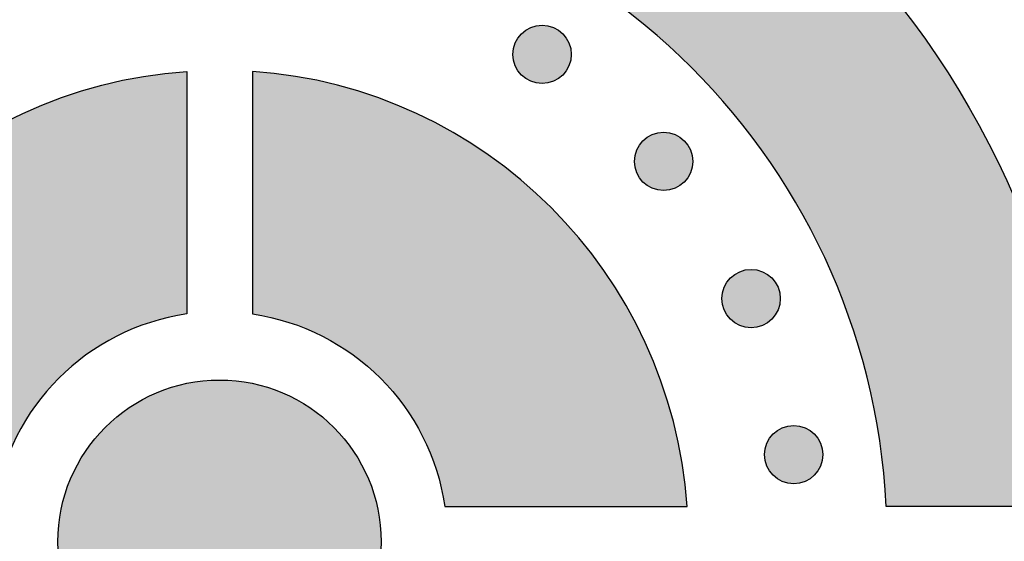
# Model space of a CAD drawing. Header units: millimetres. Extents: x -3873 to -97, y 912 to 4165.
# Tile 416 of 656: x -1985 to -1925, y 2909 to 2940. Entities that reach past the tile are written whole.
import ezdxf

# ---------------------------------------------------------------- set-up
doc = ezdxf.new("R2010")
doc.units = ezdxf.units.MM
doc.layers.add('pattern', color=7, linetype='Continuous', true_color=0x000000)

msp = doc.modelspace()

# ---------------------------------------------------------------- hatches: boundary and pattern name
at = {"layer": 'pattern'}
for points in [[(-1932.111, 2910.644), (-1932.163, 2911.518), (-1932.236, 2912.398), (-1932.328, 2913.284), (-1932.441, 2914.175), (-1932.574, 2915.069), (-1932.729, 2915.968), (-1932.906, 2916.869), (-1933.104, 2917.772), (-1933.324, 2918.677), (-1933.567, 2919.583), (-1933.833, 2920.488), (-1934.121, 2921.392), (-1934.432, 2922.295), (-1934.767, 2923.195), (-1935.125, 2924.092), (-1935.506, 2924.984), (-1935.91, 2925.871), (-1936.337, 2926.752), (-1936.788, 2927.627), (-1937.262, 2928.493), (-1937.758, 2929.351), (-1938.277, 2930.199), (-1938.819, 2931.037), (-1939.382, 2931.863), (-1939.967, 2932.677), (-1940.574, 2933.478), (-1941.202, 2934.266), (-1941.849, 2935.038), (-1942.517, 2935.796), (-1943.204, 2936.537), (-1943.91, 2937.261), (-1944.634, 2937.967), (-1945.375, 2938.655), (-1946.133, 2939.325), (-1946.907, 2939.974), (-1947.697, 2940.604), (-1948.5, 2941.213), (-1949.318, 2941.8), (-1950.148, 2942.367), (-1950.99, 2942.911), (-1951.843, 2943.433), (-1952.707, 2943.933), (-1953.58, 2944.409), (-1954.461, 2944.863), (-1955.35, 2945.293), (-1956.245, 2945.7), (-1957.146, 2946.083), (-1958.052, 2946.443), (-1958.962, 2946.78), (-1959.876, 2947.093), (-1960.791, 2947.382), (-1961.708, 2947.649), (-1962.626, 2947.892), (-1963.543, 2948.112), (-1964.459, 2948.31), (-1965.374, 2948.486), (-1966.286, 2948.639), (-1967.195, 2948.771), (-1968.1, 2948.881), (-1969, 2948.97), (-1969.895, 2949.039), (-1970.784, 2949.087), (-1971.667, 2949.116), (-1972.543, 2949.126), (-1973.419, 2949.116), (-1974.302, 2949.087), (-1975.191, 2949.039), (-1976.086, 2948.97), (-1976.986, 2948.881), (-1977.891, 2948.771), (-1978.8, 2948.639), (-1979.712, 2948.486), (-1980.627, 2948.31), (-1981.543, 2948.112), (-1982.46, 2947.892), (-1983.378, 2947.649), (-1984.295, 2947.382), (-1985.21, 2947.093), (-1986.124, 2946.78), (-1987.034, 2946.443), (-1987.94, 2946.083), (-1988.841, 2945.7), (-1989.737, 2945.293), (-1990.625, 2944.863), (-1991.507, 2944.409), (-1992.379, 2943.933), (-1993.243, 2943.433), (-1994.096, 2942.911), (-1994.938, 2942.367), (-1995.768, 2941.8), (-1996.586, 2941.213), (-1997.389, 2940.604), (-1998.179, 2939.974), (-1998.953, 2939.325), (-1999.711, 2938.655), (-2000.452, 2937.967), (-2001.176, 2937.261), (-2001.882, 2936.537), (-2002.569, 2935.796), (-2003.237, 2935.038), (-2003.885, 2934.266), (-2004.512, 2933.478), (-2005.119, 2932.677), (-2005.704, 2931.863), (-2006.267, 2931.037), (-2006.809, 2930.199), (-2007.328, 2929.351), (-2007.825, 2928.493), (-2008.298, 2927.627), (-2008.749, 2926.752), (-2009.176, 2925.871), (-2009.581, 2924.984), (-2009.962, 2924.092), (-2010.319, 2923.195), (-2010.654, 2922.295), (-2010.965, 2921.392), (-2011.254, 2920.488), (-2011.519, 2919.583), (-2011.762, 2918.677), (-2011.982, 2917.772), (-2012.181, 2916.869), (-2012.357, 2915.968), (-2012.512, 2915.069), (-2012.645, 2914.175), (-2012.758, 2913.284), (-2012.851, 2912.398), (-2012.923, 2911.518), (-2012.976, 2910.644), (-2024.987, 2910.644), (-2024.931, 2911.784), (-2024.849, 2912.934), (-2024.742, 2914.09), (-2024.607, 2915.254), (-2024.445, 2916.423), (-2024.256, 2917.598), (-2024.038, 2918.776), (-2023.791, 2919.958), (-2023.515, 2921.142), (-2023.21, 2922.327), (-2022.875, 2923.512), (-2022.51, 2924.697), (-2022.114, 2925.879), (-2021.688, 2927.059), (-2021.232, 2928.234), (-2020.744, 2929.404), (-2020.226, 2930.568), (-2019.678, 2931.723), (-2019.099, 2932.87), (-2018.489, 2934.008), (-2017.849, 2935.133), (-2017.179, 2936.247), (-2016.48, 2937.347), (-2015.752, 2938.432), (-2014.994, 2939.502), (-2014.209, 2940.554), (-2013.396, 2941.589), (-2012.556, 2942.604), (-2011.689, 2943.6), (-2010.797, 2944.574), (-2009.88, 2945.526), (-2008.939, 2946.454), (-2007.975, 2947.359), (-2006.989, 2948.239), (-2005.982, 2949.093), (-2004.954, 2949.921), (-2003.908, 2950.722), (-2002.843, 2951.495), (-2001.761, 2952.24), (-2000.664, 2952.956), (-1999.551, 2953.643), (-1998.425, 2954.299), (-1997.287, 2954.926), (-1996.138, 2955.523), (-1994.978, 2956.088), (-1993.81, 2956.623), (-1992.634, 2957.128), (-1991.452, 2957.601), (-1990.264, 2958.043), (-1989.072, 2958.455), (-1987.877, 2958.835), (-1986.68, 2959.186), (-1985.483, 2959.505), (-1984.286, 2959.795), (-1983.09, 2960.055), (-1981.896, 2960.285), (-1980.706, 2960.487), (-1979.52, 2960.66), (-1978.339, 2960.804), (-1977.165, 2960.922), (-1975.997, 2961.012), (-1974.837, 2961.075), (-1973.685, 2961.113), (-1972.543, 2961.126), (-1971.401, 2961.113), (-1970.249, 2961.075), (-1969.089, 2961.012), (-1967.922, 2960.922), (-1966.747, 2960.804), (-1965.566, 2960.66), (-1964.38, 2960.487), (-1963.19, 2960.285), (-1961.996, 2960.055), (-1960.8, 2959.795), (-1959.603, 2959.505), (-1958.406, 2959.186), (-1957.209, 2958.835), (-1956.014, 2958.455), (-1954.822, 2958.043), (-1953.634, 2957.601), (-1952.452, 2957.128), (-1951.276, 2956.623), (-1950.108, 2956.088), (-1948.948, 2955.523), (-1947.799, 2954.926), (-1946.661, 2954.299), (-1945.535, 2953.643), (-1944.422, 2952.956), (-1943.325, 2952.24), (-1942.243, 2951.495), (-1941.178, 2950.722), (-1940.132, 2949.921), (-1939.104, 2949.093), (-1938.097, 2948.239), (-1937.111, 2947.359), (-1936.147, 2946.454), (-1935.206, 2945.526), (-1934.289, 2944.574), (-1933.397, 2943.6), (-1932.53, 2942.604), (-1931.69, 2941.589), (-1930.877, 2940.554), (-1930.092, 2939.502), (-1929.334, 2938.432), (-1928.606, 2937.347), (-1927.907, 2936.247), (-1927.237, 2935.133), (-1926.597, 2934.008), (-1925.988, 2932.87), (-1925.408, 2931.723), (-1924.86, 2930.568), (-1924.342, 2929.404), (-1923.855, 2928.234), (-1923.398, 2927.059), (-1922.972, 2925.879), (-1922.577, 2924.697), (-1922.211, 2923.512), (-1921.876, 2922.327), (-1921.571, 2921.142), (-1921.295, 2919.958), (-1921.048, 2918.776), (-1920.831, 2917.598), (-1920.641, 2916.423), (-1920.479, 2915.254), (-1920.344, 2914.09), (-1920.237, 2912.934), (-1920.155, 2911.784), (-1920.099, 2910.644)], [(-1951.76, 2939.343), (-1951.789, 2939.371), (-1951.818, 2939.398), (-1951.847, 2939.425), (-1951.878, 2939.451), (-1951.91, 2939.477), (-1951.942, 2939.502), (-1951.976, 2939.527), (-1952.01, 2939.551), (-1952.045, 2939.574), (-1952.08, 2939.597), (-1952.117, 2939.619), (-1952.154, 2939.64), (-1952.192, 2939.661), (-1952.231, 2939.68), (-1952.27, 2939.699), (-1952.31, 2939.717), (-1952.351, 2939.734), (-1952.392, 2939.75), (-1952.434, 2939.765), (-1952.477, 2939.78), (-1952.52, 2939.793), (-1952.563, 2939.805), (-1952.607, 2939.816), (-1952.651, 2939.826), (-1952.696, 2939.834), (-1952.741, 2939.842), (-1952.786, 2939.848), (-1952.832, 2939.854), (-1952.877, 2939.858), (-1952.923, 2939.861), (-1952.969, 2939.863), (-1953.015, 2939.863), (-1953.061, 2939.863), (-1953.107, 2939.861), (-1953.153, 2939.858), (-1953.198, 2939.854), (-1953.244, 2939.848), (-1953.289, 2939.842), (-1953.334, 2939.834), (-1953.379, 2939.826), (-1953.423, 2939.816), (-1953.467, 2939.805), (-1953.51, 2939.793), (-1953.553, 2939.78), (-1953.596, 2939.765), (-1953.638, 2939.75), (-1953.679, 2939.734), (-1953.72, 2939.717), (-1953.76, 2939.699), (-1953.799, 2939.68), (-1953.838, 2939.661), (-1953.876, 2939.64), (-1953.913, 2939.619), (-1953.95, 2939.597), (-1953.986, 2939.574), (-1954.02, 2939.551), (-1954.055, 2939.527), (-1954.088, 2939.502), (-1954.12, 2939.477), (-1954.152, 2939.451), (-1954.183, 2939.425), (-1954.212, 2939.398), (-1954.242, 2939.371), (-1954.27, 2939.343), (-1954.297, 2939.315), (-1954.324, 2939.286), (-1954.351, 2939.256), (-1954.377, 2939.226), (-1954.403, 2939.194), (-1954.428, 2939.162), (-1954.453, 2939.128), (-1954.477, 2939.094), (-1954.5, 2939.059), (-1954.523, 2939.024), (-1954.545, 2938.987), (-1954.566, 2938.95), (-1954.587, 2938.912), (-1954.607, 2938.873), (-1954.625, 2938.834), (-1954.643, 2938.794), (-1954.66, 2938.753), (-1954.677, 2938.711), (-1954.692, 2938.67), (-1954.706, 2938.627), (-1954.719, 2938.584), (-1954.731, 2938.541), (-1954.742, 2938.497), (-1954.752, 2938.452), (-1954.76, 2938.408), (-1954.768, 2938.363), (-1954.775, 2938.318), (-1954.78, 2938.272), (-1954.784, 2938.226), (-1954.787, 2938.181), (-1954.789, 2938.135), (-1954.789, 2938.089), (-1954.789, 2938.043), (-1954.787, 2937.997), (-1954.784, 2937.951), (-1954.78, 2937.906), (-1954.775, 2937.86), (-1954.768, 2937.815), (-1954.76, 2937.77), (-1954.752, 2937.725), (-1954.742, 2937.681), (-1954.731, 2937.637), (-1954.719, 2937.594), (-1954.706, 2937.551), (-1954.692, 2937.508), (-1954.677, 2937.466), (-1954.66, 2937.425), (-1954.643, 2937.384), (-1954.625, 2937.344), (-1954.607, 2937.305), (-1954.587, 2937.266), (-1954.566, 2937.228), (-1954.545, 2937.191), (-1954.523, 2937.154), (-1954.5, 2937.118), (-1954.477, 2937.083), (-1954.453, 2937.049), (-1954.428, 2937.016), (-1954.403, 2936.984), (-1954.377, 2936.952), (-1954.351, 2936.921), (-1954.324, 2936.891), (-1954.297, 2936.862), (-1954.27, 2936.834), (-1954.242, 2936.807), (-1954.212, 2936.78), (-1954.183, 2936.753), (-1954.152, 2936.727), (-1954.12, 2936.701), (-1954.088, 2936.676), (-1954.055, 2936.651), (-1954.02, 2936.627), (-1953.986, 2936.603), (-1953.95, 2936.581), (-1953.913, 2936.559), (-1953.876, 2936.537), (-1953.838, 2936.517), (-1953.799, 2936.497), (-1953.76, 2936.478), (-1953.72, 2936.461), (-1953.679, 2936.443), (-1953.638, 2936.427), (-1953.596, 2936.412), (-1953.553, 2936.398), (-1953.51, 2936.385), (-1953.467, 2936.373), (-1953.423, 2936.362), (-1953.379, 2936.352), (-1953.334, 2936.343), (-1953.289, 2936.336), (-1953.244, 2936.329), (-1953.198, 2936.324), (-1953.153, 2936.32), (-1953.107, 2936.317), (-1953.061, 2936.315), (-1953.015, 2936.315), (-1952.969, 2936.315), (-1952.923, 2936.317), (-1952.877, 2936.32), (-1952.832, 2936.324), (-1952.786, 2936.329), (-1952.741, 2936.336), (-1952.696, 2936.343), (-1952.651, 2936.352), (-1952.607, 2936.362), (-1952.563, 2936.373), (-1952.52, 2936.385), (-1952.477, 2936.398), (-1952.434, 2936.412), (-1952.392, 2936.427), (-1952.351, 2936.443), (-1952.31, 2936.461), (-1952.27, 2936.478), (-1952.231, 2936.497), (-1952.192, 2936.517), (-1952.154, 2936.537), (-1952.117, 2936.559), (-1952.08, 2936.581), (-1952.045, 2936.603), (-1952.01, 2936.627), (-1951.976, 2936.651), (-1951.942, 2936.676), (-1951.91, 2936.701), (-1951.878, 2936.727), (-1951.847, 2936.753), (-1951.818, 2936.78), (-1951.789, 2936.807), (-1951.76, 2936.834), (-1951.733, 2936.862), (-1951.706, 2936.891), (-1951.679, 2936.921), (-1951.653, 2936.952), (-1951.627, 2936.984), (-1951.602, 2937.016), (-1951.577, 2937.049), (-1951.553, 2937.083), (-1951.53, 2937.118), (-1951.507, 2937.154), (-1951.485, 2937.191), (-1951.464, 2937.228), (-1951.443, 2937.266), (-1951.423, 2937.305), (-1951.405, 2937.344), (-1951.387, 2937.384), (-1951.37, 2937.425), (-1951.354, 2937.466), (-1951.338, 2937.508), (-1951.324, 2937.551), (-1951.311, 2937.594), (-1951.299, 2937.637), (-1951.288, 2937.681), (-1951.278, 2937.725), (-1951.27, 2937.77), (-1951.262, 2937.815), (-1951.256, 2937.86), (-1951.25, 2937.906), (-1951.246, 2937.951), (-1951.243, 2937.997), (-1951.241, 2938.043), (-1951.241, 2938.089), (-1951.241, 2938.135), (-1951.243, 2938.181), (-1951.246, 2938.226), (-1951.25, 2938.272), (-1951.256, 2938.318), (-1951.262, 2938.363), (-1951.27, 2938.408), (-1951.278, 2938.452), (-1951.288, 2938.497), (-1951.299, 2938.541), (-1951.311, 2938.584), (-1951.324, 2938.627), (-1951.338, 2938.67), (-1951.354, 2938.711), (-1951.37, 2938.753), (-1951.387, 2938.794), (-1951.405, 2938.834), (-1951.423, 2938.873), (-1951.443, 2938.912), (-1951.464, 2938.95), (-1951.485, 2938.987), (-1951.507, 2939.024), (-1951.53, 2939.059), (-1951.553, 2939.094), (-1951.577, 2939.128), (-1951.602, 2939.162), (-1951.627, 2939.194), (-1951.653, 2939.226), (-1951.679, 2939.256), (-1951.706, 2939.286), (-1951.733, 2939.315)], [(-1986.288, 2910.644), (-2001.019, 2910.644), (-2000.972, 2911.227), (-2000.913, 2911.815), (-2000.84, 2912.405), (-2000.755, 2912.997), (-2000.656, 2913.592), (-2000.545, 2914.189), (-2000.419, 2914.787), (-2000.28, 2915.386), (-2000.127, 2915.985), (-1999.96, 2916.584), (-1999.779, 2917.183), (-1999.584, 2917.781), (-1999.375, 2918.378), (-1999.151, 2918.972), (-1998.913, 2919.565), (-1998.66, 2920.154), (-1998.393, 2920.74), (-1998.112, 2921.322), (-1997.817, 2921.9), (-1997.507, 2922.473), (-1997.183, 2923.04), (-1996.845, 2923.602), (-1996.494, 2924.157), (-1996.129, 2924.705), (-1995.75, 2925.246), (-1995.359, 2925.779), (-1994.954, 2926.303), (-1994.537, 2926.819), (-1994.107, 2927.325), (-1993.666, 2927.821), (-1993.212, 2928.308), (-1992.748, 2928.783), (-1992.272, 2929.248), (-1991.786, 2929.701), (-1991.289, 2930.143), (-1990.783, 2930.573), (-1990.267, 2930.99), (-1989.743, 2931.395), (-1989.21, 2931.786), (-1988.669, 2932.165), (-1988.121, 2932.53), (-1987.566, 2932.881), (-1987.005, 2933.219), (-1986.437, 2933.543), (-1985.864, 2933.852), (-1985.287, 2934.148), (-1984.704, 2934.429), (-1984.118, 2934.696), (-1983.529, 2934.948), (-1982.937, 2935.187), (-1982.342, 2935.41), (-1981.745, 2935.62), (-1981.147, 2935.815), (-1980.548, 2935.996), (-1979.949, 2936.163), (-1979.35, 2936.316), (-1978.751, 2936.455), (-1978.153, 2936.58), (-1977.556, 2936.692), (-1976.962, 2936.791), (-1976.369, 2936.876), (-1975.779, 2936.948), (-1975.192, 2937.008), (-1974.608, 2937.055), (-1974.608, 2922.324), (-1974.864, 2922.284), (-1975.12, 2922.239), (-1975.377, 2922.189), (-1975.635, 2922.134), (-1975.893, 2922.073), (-1976.151, 2922.008), (-1976.409, 2921.936), (-1976.667, 2921.86), (-1976.925, 2921.778), (-1977.182, 2921.691), (-1977.439, 2921.598), (-1977.695, 2921.499), (-1977.95, 2921.396), (-1978.203, 2921.286), (-1978.456, 2921.172), (-1978.707, 2921.051), (-1978.956, 2920.926), (-1979.204, 2920.794), (-1979.449, 2920.658), (-1979.693, 2920.516), (-1979.934, 2920.369), (-1980.172, 2920.216), (-1980.408, 2920.059), (-1980.641, 2919.896), (-1980.871, 2919.728), (-1981.098, 2919.555), (-1981.322, 2919.378), (-1981.542, 2919.195), (-1981.758, 2919.008), (-1981.971, 2918.816), (-1982.179, 2918.62), (-1982.384, 2918.42), (-1982.584, 2918.215), (-1982.781, 2918.006), (-1982.972, 2917.794), (-1983.159, 2917.577), (-1983.342, 2917.357), (-1983.519, 2917.134), (-1983.692, 2916.907), (-1983.86, 2916.677), (-1984.023, 2916.444), (-1984.181, 2916.208), (-1984.333, 2915.97), (-1984.48, 2915.728), (-1984.622, 2915.485), (-1984.759, 2915.24), (-1984.89, 2914.992), (-1985.015, 2914.743), (-1985.136, 2914.492), (-1985.251, 2914.239), (-1985.36, 2913.985), (-1985.464, 2913.73), (-1985.562, 2913.475), (-1985.655, 2913.218), (-1985.742, 2912.961), (-1985.824, 2912.703), (-1985.901, 2912.445), (-1985.972, 2912.187), (-1986.038, 2911.929), (-1986.098, 2911.671), (-1986.153, 2911.413), (-1986.203, 2911.156), (-1986.248, 2910.899)], [(-1970.608, 2922.324), (-1970.352, 2922.284), (-1970.095, 2922.239), (-1969.838, 2922.189), (-1969.581, 2922.134), (-1969.323, 2922.073), (-1969.064, 2922.008), (-1968.806, 2921.936), (-1968.548, 2921.86), (-1968.291, 2921.778), (-1968.033, 2921.691), (-1967.777, 2921.598), (-1967.521, 2921.499), (-1967.266, 2921.396), (-1967.012, 2921.286), (-1966.76, 2921.172), (-1966.509, 2921.051), (-1966.259, 2920.926), (-1966.012, 2920.794), (-1965.766, 2920.658), (-1965.523, 2920.516), (-1965.282, 2920.369), (-1965.043, 2920.216), (-1964.807, 2920.059), (-1964.574, 2919.896), (-1964.344, 2919.728), (-1964.117, 2919.555), (-1963.894, 2919.378), (-1963.674, 2919.195), (-1963.457, 2919.008), (-1963.245, 2918.816), (-1963.036, 2918.62), (-1962.831, 2918.42), (-1962.631, 2918.215), (-1962.435, 2918.006), (-1962.243, 2917.794), (-1962.056, 2917.577), (-1961.874, 2917.357), (-1961.696, 2917.134), (-1961.523, 2916.907), (-1961.355, 2916.677), (-1961.193, 2916.444), (-1961.035, 2916.208), (-1960.882, 2915.97), (-1960.735, 2915.728), (-1960.593, 2915.485), (-1960.457, 2915.24), (-1960.326, 2914.992), (-1960.2, 2914.743), (-1960.08, 2914.492), (-1959.965, 2914.239), (-1959.856, 2913.985), (-1959.752, 2913.73), (-1959.653, 2913.475), (-1959.561, 2913.218), (-1959.473, 2912.961), (-1959.391, 2912.703), (-1959.315, 2912.445), (-1959.244, 2912.187), (-1959.178, 2911.929), (-1959.117, 2911.671), (-1959.062, 2911.413), (-1959.012, 2911.156), (-1958.967, 2910.899), (-1958.927, 2910.644), (-1944.196, 2910.644), (-1944.243, 2911.227), (-1944.303, 2911.815), (-1944.375, 2912.405), (-1944.46, 2912.997), (-1944.559, 2913.592), (-1944.671, 2914.189), (-1944.796, 2914.787), (-1944.935, 2915.386), (-1945.088, 2915.985), (-1945.255, 2916.584), (-1945.436, 2917.183), (-1945.631, 2917.781), (-1945.841, 2918.378), (-1946.065, 2918.972), (-1946.303, 2919.565), (-1946.555, 2920.154), (-1946.822, 2920.74), (-1947.103, 2921.322), (-1947.399, 2921.9), (-1947.709, 2922.473), (-1948.032, 2923.04), (-1948.37, 2923.602), (-1948.721, 2924.157), (-1949.087, 2924.705), (-1949.465, 2925.246), (-1949.857, 2925.779), (-1950.261, 2926.303), (-1950.679, 2926.819), (-1951.108, 2927.325), (-1951.55, 2927.821), (-1952.003, 2928.308), (-1952.468, 2928.783), (-1952.944, 2929.248), (-1953.43, 2929.701), (-1953.926, 2930.143), (-1954.433, 2930.573), (-1954.948, 2930.99), (-1955.473, 2931.395), (-1956.005, 2931.786), (-1956.546, 2932.165), (-1957.094, 2932.53), (-1957.649, 2932.881), (-1958.211, 2933.219), (-1958.778, 2933.543), (-1959.351, 2933.852), (-1959.929, 2934.148), (-1960.511, 2934.429), (-1961.097, 2934.696), (-1961.687, 2934.948), (-1962.279, 2935.187), (-1962.874, 2935.41), (-1963.47, 2935.62), (-1964.068, 2935.815), (-1964.667, 2935.996), (-1965.266, 2936.163), (-1965.866, 2936.316), (-1966.464, 2936.455), (-1967.062, 2936.58), (-1967.659, 2936.692), (-1968.254, 2936.791), (-1968.846, 2936.876), (-1969.437, 2936.948), (-1970.024, 2937.008), (-1970.608, 2937.055)], [(-1944.376, 2932.846), (-1944.404, 2932.874), (-1944.433, 2932.901), (-1944.463, 2932.928), (-1944.494, 2932.954), (-1944.525, 2932.98), (-1944.558, 2933.005), (-1944.591, 2933.03), (-1944.625, 2933.054), (-1944.66, 2933.077), (-1944.696, 2933.1), (-1944.732, 2933.122), (-1944.769, 2933.143), (-1944.807, 2933.164), (-1944.846, 2933.183), (-1944.886, 2933.202), (-1944.926, 2933.22), (-1944.966, 2933.237), (-1945.008, 2933.253), (-1945.05, 2933.268), (-1945.092, 2933.282), (-1945.135, 2933.295), (-1945.179, 2933.307), (-1945.223, 2933.318), (-1945.267, 2933.328), (-1945.311, 2933.337), (-1945.356, 2933.345), (-1945.402, 2933.351), (-1945.447, 2933.356), (-1945.493, 2933.361), (-1945.539, 2933.364), (-1945.584, 2933.365), (-1945.63, 2933.366), (-1945.676, 2933.365), (-1945.722, 2933.364), (-1945.768, 2933.361), (-1945.814, 2933.356), (-1945.859, 2933.351), (-1945.904, 2933.345), (-1945.949, 2933.337), (-1945.994, 2933.328), (-1946.038, 2933.318), (-1946.082, 2933.307), (-1946.126, 2933.295), (-1946.169, 2933.282), (-1946.211, 2933.268), (-1946.253, 2933.253), (-1946.294, 2933.237), (-1946.335, 2933.22), (-1946.375, 2933.202), (-1946.415, 2933.183), (-1946.453, 2933.164), (-1946.491, 2933.143), (-1946.529, 2933.122), (-1946.565, 2933.1), (-1946.601, 2933.077), (-1946.636, 2933.054), (-1946.67, 2933.03), (-1946.703, 2933.005), (-1946.736, 2932.98), (-1946.767, 2932.954), (-1946.798, 2932.928), (-1946.828, 2932.901), (-1946.857, 2932.874), (-1946.885, 2932.846), (-1946.913, 2932.818), (-1946.94, 2932.789), (-1946.966, 2932.759), (-1946.993, 2932.728), (-1947.018, 2932.697), (-1947.044, 2932.664), (-1947.068, 2932.631), (-1947.092, 2932.597), (-1947.116, 2932.562), (-1947.138, 2932.526), (-1947.161, 2932.49), (-1947.182, 2932.453), (-1947.202, 2932.415), (-1947.222, 2932.376), (-1947.241, 2932.336), (-1947.259, 2932.296), (-1947.276, 2932.256), (-1947.292, 2932.214), (-1947.307, 2932.172), (-1947.321, 2932.13), (-1947.334, 2932.087), (-1947.346, 2932.043), (-1947.357, 2931.999), (-1947.367, 2931.955), (-1947.376, 2931.911), (-1947.383, 2931.866), (-1947.39, 2931.82), (-1947.395, 2931.775), (-1947.399, 2931.729), (-1947.402, 2931.683), (-1947.404, 2931.638), (-1947.405, 2931.592), (-1947.404, 2931.546), (-1947.402, 2931.5), (-1947.399, 2931.454), (-1947.395, 2931.408), (-1947.39, 2931.363), (-1947.383, 2931.318), (-1947.376, 2931.273), (-1947.367, 2931.228), (-1947.357, 2931.184), (-1947.346, 2931.14), (-1947.334, 2931.096), (-1947.321, 2931.053), (-1947.307, 2931.011), (-1947.292, 2930.969), (-1947.276, 2930.928), (-1947.259, 2930.887), (-1947.241, 2930.847), (-1947.222, 2930.807), (-1947.202, 2930.769), (-1947.182, 2930.731), (-1947.161, 2930.693), (-1947.138, 2930.657), (-1947.116, 2930.621), (-1947.092, 2930.586), (-1947.068, 2930.552), (-1947.044, 2930.519), (-1947.018, 2930.486), (-1946.993, 2930.455), (-1946.966, 2930.424), (-1946.94, 2930.394), (-1946.913, 2930.365), (-1946.885, 2930.337), (-1946.857, 2930.309), (-1946.828, 2930.282), (-1946.798, 2930.256), (-1946.767, 2930.229), (-1946.736, 2930.204), (-1946.703, 2930.178), (-1946.67, 2930.154), (-1946.636, 2930.13), (-1946.601, 2930.106), (-1946.565, 2930.083), (-1946.529, 2930.061), (-1946.491, 2930.04), (-1946.453, 2930.02), (-1946.415, 2930), (-1946.375, 2929.981), (-1946.335, 2929.963), (-1946.294, 2929.946), (-1946.253, 2929.93), (-1946.211, 2929.915), (-1946.169, 2929.901), (-1946.126, 2929.888), (-1946.082, 2929.876), (-1946.038, 2929.865), (-1945.994, 2929.855), (-1945.949, 2929.846), (-1945.904, 2929.839), (-1945.859, 2929.832), (-1945.814, 2929.827), (-1945.768, 2929.823), (-1945.722, 2929.82), (-1945.676, 2929.818), (-1945.63, 2929.817), (-1945.584, 2929.818), (-1945.539, 2929.82), (-1945.493, 2929.823), (-1945.447, 2929.827), (-1945.402, 2929.832), (-1945.356, 2929.839), (-1945.311, 2929.846), (-1945.267, 2929.855), (-1945.223, 2929.865), (-1945.179, 2929.876), (-1945.135, 2929.888), (-1945.092, 2929.901), (-1945.05, 2929.915), (-1945.008, 2929.93), (-1944.966, 2929.946), (-1944.926, 2929.963), (-1944.886, 2929.981), (-1944.846, 2930), (-1944.807, 2930.02), (-1944.769, 2930.04), (-1944.732, 2930.061), (-1944.696, 2930.083), (-1944.66, 2930.106), (-1944.625, 2930.13), (-1944.591, 2930.154), (-1944.558, 2930.178), (-1944.525, 2930.204), (-1944.494, 2930.229), (-1944.463, 2930.256), (-1944.433, 2930.282), (-1944.404, 2930.309), (-1944.376, 2930.337), (-1944.348, 2930.365), (-1944.321, 2930.394), (-1944.294, 2930.424), (-1944.268, 2930.455), (-1944.242, 2930.486), (-1944.217, 2930.519), (-1944.192, 2930.552), (-1944.168, 2930.586), (-1944.145, 2930.621), (-1944.122, 2930.657), (-1944.1, 2930.693), (-1944.079, 2930.731), (-1944.058, 2930.769), (-1944.039, 2930.807), (-1944.02, 2930.847), (-1944.002, 2930.887), (-1943.985, 2930.928), (-1943.969, 2930.969), (-1943.954, 2931.011), (-1943.94, 2931.053), (-1943.927, 2931.096), (-1943.915, 2931.14), (-1943.904, 2931.184), (-1943.894, 2931.228), (-1943.885, 2931.273), (-1943.877, 2931.318), (-1943.871, 2931.363), (-1943.866, 2931.408), (-1943.861, 2931.454), (-1943.858, 2931.5), (-1943.857, 2931.546), (-1943.856, 2931.592), (-1943.857, 2931.638), (-1943.858, 2931.683), (-1943.861, 2931.729), (-1943.866, 2931.775), (-1943.871, 2931.82), (-1943.877, 2931.866), (-1943.885, 2931.911), (-1943.894, 2931.955), (-1943.904, 2931.999), (-1943.915, 2932.043), (-1943.927, 2932.087), (-1943.94, 2932.13), (-1943.954, 2932.172), (-1943.969, 2932.214), (-1943.985, 2932.256), (-1944.002, 2932.296), (-1944.02, 2932.336), (-1944.039, 2932.376), (-1944.058, 2932.415), (-1944.079, 2932.453), (-1944.1, 2932.49), (-1944.122, 2932.526), (-1944.145, 2932.562), (-1944.168, 2932.597), (-1944.192, 2932.631), (-1944.217, 2932.664), (-1944.242, 2932.697), (-1944.268, 2932.728), (-1944.294, 2932.759), (-1944.321, 2932.789), (-1944.348, 2932.818)], [(-1939.06, 2924.514), (-1939.089, 2924.541), (-1939.118, 2924.568), (-1939.148, 2924.595), (-1939.178, 2924.621), (-1939.21, 2924.647), (-1939.242, 2924.672), (-1939.276, 2924.697), (-1939.31, 2924.721), (-1939.345, 2924.744), (-1939.38, 2924.767), (-1939.417, 2924.789), (-1939.454, 2924.81), (-1939.492, 2924.831), (-1939.531, 2924.851), (-1939.57, 2924.869), (-1939.61, 2924.887), (-1939.651, 2924.904), (-1939.692, 2924.921), (-1939.734, 2924.936), (-1939.777, 2924.95), (-1939.82, 2924.963), (-1939.863, 2924.975), (-1939.907, 2924.986), (-1939.952, 2924.996), (-1939.996, 2925.004), (-1940.041, 2925.012), (-1940.086, 2925.019), (-1940.132, 2925.024), (-1940.178, 2925.028), (-1940.223, 2925.031), (-1940.269, 2925.033), (-1940.315, 2925.033), (-1940.361, 2925.033), (-1940.407, 2925.031), (-1940.453, 2925.028), (-1940.498, 2925.024), (-1940.544, 2925.019), (-1940.589, 2925.012), (-1940.634, 2925.004), (-1940.679, 2924.996), (-1940.723, 2924.986), (-1940.767, 2924.975), (-1940.81, 2924.963), (-1940.853, 2924.95), (-1940.896, 2924.936), (-1940.938, 2924.921), (-1940.979, 2924.904), (-1941.02, 2924.887), (-1941.06, 2924.869), (-1941.099, 2924.851), (-1941.138, 2924.831), (-1941.176, 2924.81), (-1941.213, 2924.789), (-1941.25, 2924.767), (-1941.286, 2924.744), (-1941.32, 2924.721), (-1941.355, 2924.697), (-1941.388, 2924.672), (-1941.42, 2924.647), (-1941.452, 2924.621), (-1941.483, 2924.595), (-1941.513, 2924.568), (-1941.542, 2924.541), (-1941.57, 2924.514), (-1941.597, 2924.486), (-1941.624, 2924.456), (-1941.651, 2924.427), (-1941.677, 2924.396), (-1941.703, 2924.364), (-1941.728, 2924.332), (-1941.753, 2924.299), (-1941.777, 2924.264), (-1941.8, 2924.229), (-1941.823, 2924.194), (-1941.845, 2924.157), (-1941.867, 2924.12), (-1941.887, 2924.082), (-1941.907, 2924.043), (-1941.926, 2924.004), (-1941.943, 2923.964), (-1941.96, 2923.923), (-1941.977, 2923.882), (-1941.992, 2923.84), (-1942.006, 2923.797), (-1942.019, 2923.754), (-1942.031, 2923.711), (-1942.042, 2923.667), (-1942.052, 2923.623), (-1942.061, 2923.578), (-1942.068, 2923.533), (-1942.075, 2923.488), (-1942.08, 2923.442), (-1942.084, 2923.397), (-1942.087, 2923.351), (-1942.089, 2923.305), (-1942.089, 2923.259), (-1942.089, 2923.213), (-1942.087, 2923.167), (-1942.084, 2923.121), (-1942.08, 2923.076), (-1942.075, 2923.03), (-1942.068, 2922.985), (-1942.061, 2922.94), (-1942.052, 2922.895), (-1942.042, 2922.851), (-1942.031, 2922.807), (-1942.019, 2922.764), (-1942.006, 2922.721), (-1941.992, 2922.678), (-1941.977, 2922.636), (-1941.96, 2922.595), (-1941.943, 2922.554), (-1941.926, 2922.514), (-1941.907, 2922.475), (-1941.887, 2922.436), (-1941.867, 2922.398), (-1941.845, 2922.361), (-1941.823, 2922.324), (-1941.8, 2922.289), (-1941.777, 2922.254), (-1941.753, 2922.22), (-1941.728, 2922.186), (-1941.703, 2922.154), (-1941.677, 2922.122), (-1941.651, 2922.091), (-1941.624, 2922.062), (-1941.597, 2922.033), (-1941.57, 2922.004), (-1941.542, 2921.977), (-1941.513, 2921.95), (-1941.483, 2921.923), (-1941.452, 2921.897), (-1941.42, 2921.871), (-1941.388, 2921.846), (-1941.355, 2921.821), (-1941.32, 2921.797), (-1941.286, 2921.774), (-1941.25, 2921.751), (-1941.213, 2921.729), (-1941.176, 2921.708), (-1941.138, 2921.687), (-1941.099, 2921.667), (-1941.06, 2921.649), (-1941.02, 2921.631), (-1940.979, 2921.614), (-1940.938, 2921.598), (-1940.896, 2921.582), (-1940.853, 2921.568), (-1940.81, 2921.555), (-1940.767, 2921.543), (-1940.723, 2921.532), (-1940.679, 2921.522), (-1940.634, 2921.514), (-1940.589, 2921.506), (-1940.544, 2921.5), (-1940.498, 2921.494), (-1940.453, 2921.49), (-1940.407, 2921.487), (-1940.361, 2921.485), (-1940.315, 2921.485), (-1940.269, 2921.485), (-1940.223, 2921.487), (-1940.178, 2921.49), (-1940.132, 2921.494), (-1940.086, 2921.5), (-1940.041, 2921.506), (-1939.996, 2921.514), (-1939.952, 2921.522), (-1939.907, 2921.532), (-1939.863, 2921.543), (-1939.82, 2921.555), (-1939.777, 2921.568), (-1939.734, 2921.582), (-1939.692, 2921.598), (-1939.651, 2921.614), (-1939.61, 2921.631), (-1939.57, 2921.649), (-1939.531, 2921.667), (-1939.492, 2921.687), (-1939.454, 2921.708), (-1939.417, 2921.729), (-1939.38, 2921.751), (-1939.345, 2921.774), (-1939.31, 2921.797), (-1939.276, 2921.821), (-1939.242, 2921.846), (-1939.21, 2921.871), (-1939.178, 2921.897), (-1939.148, 2921.923), (-1939.118, 2921.95), (-1939.089, 2921.977), (-1939.06, 2922.004), (-1939.033, 2922.033), (-1939.006, 2922.062), (-1938.979, 2922.091), (-1938.953, 2922.122), (-1938.927, 2922.154), (-1938.902, 2922.186), (-1938.877, 2922.22), (-1938.853, 2922.254), (-1938.83, 2922.289), (-1938.807, 2922.324), (-1938.785, 2922.361), (-1938.764, 2922.398), (-1938.743, 2922.436), (-1938.724, 2922.475), (-1938.705, 2922.514), (-1938.687, 2922.554), (-1938.67, 2922.595), (-1938.654, 2922.636), (-1938.639, 2922.678), (-1938.624, 2922.721), (-1938.611, 2922.764), (-1938.599, 2922.807), (-1938.588, 2922.851), (-1938.578, 2922.895), (-1938.57, 2922.94), (-1938.562, 2922.985), (-1938.556, 2923.03), (-1938.55, 2923.076), (-1938.546, 2923.121), (-1938.543, 2923.167), (-1938.541, 2923.213), (-1938.541, 2923.259), (-1938.541, 2923.305), (-1938.543, 2923.351), (-1938.546, 2923.397), (-1938.55, 2923.442), (-1938.556, 2923.488), (-1938.562, 2923.533), (-1938.57, 2923.578), (-1938.578, 2923.623), (-1938.588, 2923.667), (-1938.599, 2923.711), (-1938.611, 2923.754), (-1938.624, 2923.797), (-1938.639, 2923.84), (-1938.654, 2923.882), (-1938.67, 2923.923), (-1938.687, 2923.964), (-1938.705, 2924.004), (-1938.724, 2924.043), (-1938.743, 2924.082), (-1938.764, 2924.12), (-1938.785, 2924.157), (-1938.807, 2924.194), (-1938.83, 2924.229), (-1938.853, 2924.264), (-1938.877, 2924.299), (-1938.902, 2924.332), (-1938.927, 2924.364), (-1938.953, 2924.396), (-1938.979, 2924.427), (-1939.006, 2924.456), (-1939.033, 2924.486)], [(-1982.434, 2908.724), (-1982.436, 2908.506), (-1982.434, 2908.286), (-1982.427, 2908.064), (-1982.414, 2907.84), (-1982.397, 2907.615), (-1982.374, 2907.389), (-1982.345, 2907.161), (-1982.311, 2906.933), (-1982.272, 2906.704), (-1982.226, 2906.474), (-1982.175, 2906.243), (-1982.118, 2906.013), (-1982.055, 2905.782), (-1981.985, 2905.552), (-1981.91, 2905.322), (-1981.829, 2905.093), (-1981.741, 2904.865), (-1981.648, 2904.638), (-1981.548, 2904.412), (-1981.442, 2904.188), (-1981.33, 2903.966), (-1981.212, 2903.746), (-1981.089, 2903.528), (-1980.959, 2903.313), (-1980.823, 2903.101), (-1980.682, 2902.891), (-1980.535, 2902.685), (-1980.382, 2902.483), (-1980.225, 2902.284), (-1980.061, 2902.09), (-1979.893, 2901.899), (-1979.72, 2901.713), (-1979.542, 2901.531), (-1979.36, 2901.354), (-1979.173, 2901.182), (-1978.982, 2901.015), (-1978.787, 2900.853), (-1978.588, 2900.697), (-1978.386, 2900.546), (-1978.18, 2900.401), (-1977.971, 2900.261), (-1977.759, 2900.127), (-1977.545, 2899.999), (-1977.328, 2899.877), (-1977.11, 2899.761), (-1976.889, 2899.65), (-1976.666, 2899.546), (-1976.443, 2899.448), (-1976.217, 2899.356), (-1975.991, 2899.27), (-1975.765, 2899.19), (-1975.537, 2899.116), (-1975.31, 2899.049), (-1975.082, 2898.986), (-1974.854, 2898.93), (-1974.627, 2898.88), (-1974.4, 2898.835), (-1974.175, 2898.796), (-1973.95, 2898.763), (-1973.726, 2898.735), (-1973.503, 2898.712), (-1973.282, 2898.694), (-1973.062, 2898.682), (-1972.844, 2898.674), (-1972.626, 2898.671), (-1972.406, 2898.674), (-1972.184, 2898.681), (-1971.961, 2898.693), (-1971.736, 2898.711), (-1971.51, 2898.734), (-1971.282, 2898.762), (-1971.054, 2898.796), (-1970.824, 2898.836), (-1970.594, 2898.881), (-1970.364, 2898.933), (-1970.133, 2898.99), (-1969.903, 2899.053), (-1969.673, 2899.122), (-1969.443, 2899.198), (-1969.214, 2899.279), (-1968.985, 2899.366), (-1968.758, 2899.46), (-1968.533, 2899.56), (-1968.309, 2899.665), (-1968.086, 2899.777), (-1967.866, 2899.895), (-1967.649, 2900.019), (-1967.433, 2900.149), (-1967.221, 2900.284), (-1967.012, 2900.426), (-1966.806, 2900.573), (-1966.604, 2900.725), (-1966.405, 2900.883), (-1966.21, 2901.046), (-1966.02, 2901.214), (-1965.834, 2901.387), (-1965.652, 2901.565), (-1965.475, 2901.748), (-1965.303, 2901.935), (-1965.136, 2902.126), (-1964.974, 2902.321), (-1964.818, 2902.52), (-1964.667, 2902.722), (-1964.521, 2902.928), (-1964.382, 2903.136), (-1964.248, 2903.348), (-1964.12, 2903.562), (-1963.997, 2903.779), (-1963.881, 2903.998), (-1963.771, 2904.219), (-1963.667, 2904.441), (-1963.569, 2904.665), (-1963.477, 2904.89), (-1963.391, 2905.116), (-1963.311, 2905.343), (-1963.237, 2905.57), (-1963.169, 2905.798), (-1963.107, 2906.026), (-1963.051, 2906.253), (-1963.001, 2906.48), (-1962.956, 2906.707), (-1962.917, 2906.933), (-1962.883, 2907.158), (-1962.855, 2907.382), (-1962.832, 2907.605), (-1962.815, 2907.826), (-1962.802, 2908.046), (-1962.795, 2908.263), (-1962.792, 2908.481), (-1962.794, 2908.701), (-1962.802, 2908.923), (-1962.814, 2909.147), (-1962.831, 2909.372), (-1962.854, 2909.598), (-1962.883, 2909.825), (-1962.917, 2910.054), (-1962.957, 2910.283), (-1963.002, 2910.513), (-1963.053, 2910.744), (-1963.111, 2910.974), (-1963.174, 2911.205), (-1963.243, 2911.435), (-1963.318, 2911.665), (-1963.4, 2911.894), (-1963.487, 2912.122), (-1963.581, 2912.349), (-1963.68, 2912.575), (-1963.786, 2912.799), (-1963.898, 2913.021), (-1964.016, 2913.241), (-1964.14, 2913.459), (-1964.27, 2913.674), (-1964.405, 2913.886), (-1964.546, 2914.096), (-1964.693, 2914.302), (-1964.846, 2914.504), (-1965.004, 2914.703), (-1965.167, 2914.897), (-1965.335, 2915.088), (-1965.508, 2915.274), (-1965.686, 2915.456), (-1965.869, 2915.633), (-1966.055, 2915.805), (-1966.246, 2915.972), (-1966.441, 2916.134), (-1966.64, 2916.29), (-1966.843, 2916.441), (-1967.048, 2916.586), (-1967.257, 2916.726), (-1967.469, 2916.86), (-1967.683, 2916.988), (-1967.9, 2917.11), (-1968.119, 2917.226), (-1968.339, 2917.337), (-1968.562, 2917.441), (-1968.786, 2917.539), (-1969.011, 2917.631), (-1969.237, 2917.717), (-1969.464, 2917.797), (-1969.691, 2917.87), (-1969.919, 2917.938), (-1970.146, 2918), (-1970.374, 2918.057), (-1970.601, 2918.107), (-1970.828, 2918.152), (-1971.054, 2918.191), (-1971.279, 2918.224), (-1971.503, 2918.252), (-1971.725, 2918.275), (-1971.947, 2918.293), (-1972.166, 2918.305), (-1972.384, 2918.313), (-1972.602, 2918.316), (-1972.822, 2918.313), (-1973.044, 2918.306), (-1973.267, 2918.294), (-1973.492, 2918.276), (-1973.719, 2918.253), (-1973.946, 2918.225), (-1974.175, 2918.191), (-1974.404, 2918.151), (-1974.634, 2918.106), (-1974.864, 2918.054), (-1975.095, 2917.997), (-1975.325, 2917.934), (-1975.556, 2917.865), (-1975.786, 2917.789), (-1976.015, 2917.708), (-1976.243, 2917.621), (-1976.47, 2917.527), (-1976.696, 2917.427), (-1976.92, 2917.322), (-1977.142, 2917.21), (-1977.362, 2917.092), (-1977.58, 2916.968), (-1977.795, 2916.838), (-1978.007, 2916.703), (-1978.216, 2916.561), (-1978.422, 2916.414), (-1978.625, 2916.262), (-1978.823, 2916.104), (-1979.018, 2915.941), (-1979.209, 2915.773), (-1979.395, 2915.599), (-1979.576, 2915.422), (-1979.753, 2915.239), (-1979.925, 2915.052), (-1980.092, 2914.861), (-1980.254, 2914.666), (-1980.411, 2914.467), (-1980.562, 2914.265), (-1980.707, 2914.059), (-1980.847, 2913.85), (-1980.981, 2913.639), (-1981.109, 2913.425), (-1981.231, 2913.208), (-1981.347, 2912.989), (-1981.457, 2912.768), (-1981.561, 2912.546), (-1981.659, 2912.322), (-1981.751, 2912.097), (-1981.837, 2911.871), (-1981.917, 2911.644), (-1981.991, 2911.417), (-1982.059, 2911.189), (-1982.121, 2910.961), (-1982.177, 2910.734), (-1982.228, 2910.506), (-1982.272, 2910.28), (-1982.311, 2910.054), (-1982.345, 2909.829), (-1982.373, 2909.605), (-1982.396, 2909.382), (-1982.413, 2909.161), (-1982.426, 2908.941)], [(-1936.475, 2915.039), (-1936.503, 2915.066), (-1936.532, 2915.094), (-1936.562, 2915.12), (-1936.592, 2915.146), (-1936.624, 2915.172), (-1936.656, 2915.197), (-1936.69, 2915.222), (-1936.724, 2915.246), (-1936.759, 2915.27), (-1936.794, 2915.292), (-1936.831, 2915.314), (-1936.868, 2915.336), (-1936.906, 2915.356), (-1936.945, 2915.376), (-1936.984, 2915.395), (-1937.024, 2915.413), (-1937.065, 2915.43), (-1937.107, 2915.446), (-1937.148, 2915.461), (-1937.191, 2915.475), (-1937.234, 2915.488), (-1937.277, 2915.5), (-1937.321, 2915.511), (-1937.366, 2915.521), (-1937.41, 2915.53), (-1937.455, 2915.537), (-1937.5, 2915.544), (-1937.546, 2915.549), (-1937.592, 2915.553), (-1937.637, 2915.556), (-1937.683, 2915.558), (-1937.729, 2915.559), (-1937.775, 2915.558), (-1937.821, 2915.556), (-1937.867, 2915.553), (-1937.912, 2915.549), (-1937.958, 2915.544), (-1938.003, 2915.537), (-1938.048, 2915.53), (-1938.093, 2915.521), (-1938.137, 2915.511), (-1938.181, 2915.5), (-1938.224, 2915.488), (-1938.267, 2915.475), (-1938.31, 2915.461), (-1938.352, 2915.446), (-1938.393, 2915.43), (-1938.434, 2915.413), (-1938.474, 2915.395), (-1938.513, 2915.376), (-1938.552, 2915.356), (-1938.59, 2915.336), (-1938.627, 2915.314), (-1938.664, 2915.292), (-1938.7, 2915.27), (-1938.735, 2915.246), (-1938.769, 2915.222), (-1938.802, 2915.197), (-1938.834, 2915.172), (-1938.866, 2915.146), (-1938.897, 2915.12), (-1938.927, 2915.094), (-1938.956, 2915.066), (-1938.984, 2915.039), (-1939.011, 2915.011), (-1939.038, 2914.982), (-1939.065, 2914.952), (-1939.091, 2914.921), (-1939.117, 2914.889), (-1939.142, 2914.857), (-1939.167, 2914.824), (-1939.191, 2914.79), (-1939.215, 2914.755), (-1939.237, 2914.719), (-1939.259, 2914.682), (-1939.281, 2914.645), (-1939.301, 2914.607), (-1939.321, 2914.568), (-1939.34, 2914.529), (-1939.358, 2914.489), (-1939.375, 2914.448), (-1939.391, 2914.407), (-1939.406, 2914.365), (-1939.42, 2914.322), (-1939.433, 2914.279), (-1939.445, 2914.236), (-1939.456, 2914.192), (-1939.466, 2914.148), (-1939.475, 2914.103), (-1939.482, 2914.058), (-1939.489, 2914.013), (-1939.494, 2913.967), (-1939.498, 2913.922), (-1939.501, 2913.876), (-1939.503, 2913.83), (-1939.503, 2913.784), (-1939.503, 2913.738), (-1939.501, 2913.692), (-1939.498, 2913.647), (-1939.494, 2913.601), (-1939.489, 2913.555), (-1939.482, 2913.51), (-1939.475, 2913.465), (-1939.466, 2913.421), (-1939.456, 2913.376), (-1939.445, 2913.332), (-1939.433, 2913.289), (-1939.42, 2913.246), (-1939.406, 2913.204), (-1939.391, 2913.162), (-1939.375, 2913.12), (-1939.358, 2913.079), (-1939.34, 2913.039), (-1939.321, 2913), (-1939.301, 2912.961), (-1939.281, 2912.923), (-1939.259, 2912.886), (-1939.237, 2912.849), (-1939.215, 2912.814), (-1939.191, 2912.779), (-1939.167, 2912.745), (-1939.142, 2912.711), (-1939.117, 2912.679), (-1939.091, 2912.647), (-1939.065, 2912.617), (-1939.038, 2912.587), (-1939.011, 2912.558), (-1938.984, 2912.53), (-1938.956, 2912.502), (-1938.927, 2912.475), (-1938.897, 2912.448), (-1938.866, 2912.422), (-1938.834, 2912.396), (-1938.802, 2912.371), (-1938.769, 2912.346), (-1938.735, 2912.322), (-1938.7, 2912.299), (-1938.664, 2912.276), (-1938.627, 2912.254), (-1938.59, 2912.233), (-1938.552, 2912.212), (-1938.513, 2912.193), (-1938.474, 2912.174), (-1938.434, 2912.156), (-1938.393, 2912.139), (-1938.352, 2912.123), (-1938.31, 2912.108), (-1938.267, 2912.094), (-1938.224, 2912.08), (-1938.181, 2912.068), (-1938.137, 2912.057), (-1938.093, 2912.048), (-1938.048, 2912.039), (-1938.003, 2912.031), (-1937.958, 2912.025), (-1937.912, 2912.019), (-1937.867, 2912.015), (-1937.821, 2912.012), (-1937.775, 2912.011), (-1937.729, 2912.01), (-1937.683, 2912.011), (-1937.637, 2912.012), (-1937.592, 2912.015), (-1937.546, 2912.019), (-1937.5, 2912.025), (-1937.455, 2912.031), (-1937.41, 2912.039), (-1937.366, 2912.048), (-1937.321, 2912.057), (-1937.277, 2912.068), (-1937.234, 2912.08), (-1937.191, 2912.094), (-1937.148, 2912.108), (-1937.107, 2912.123), (-1937.065, 2912.139), (-1937.024, 2912.156), (-1936.984, 2912.174), (-1936.945, 2912.193), (-1936.906, 2912.212), (-1936.868, 2912.233), (-1936.831, 2912.254), (-1936.794, 2912.276), (-1936.759, 2912.299), (-1936.724, 2912.322), (-1936.69, 2912.346), (-1936.656, 2912.371), (-1936.624, 2912.396), (-1936.592, 2912.422), (-1936.562, 2912.448), (-1936.532, 2912.475), (-1936.503, 2912.502), (-1936.475, 2912.53), (-1936.447, 2912.558), (-1936.42, 2912.587), (-1936.393, 2912.617), (-1936.367, 2912.647), (-1936.341, 2912.679), (-1936.316, 2912.711), (-1936.291, 2912.745), (-1936.267, 2912.779), (-1936.244, 2912.814), (-1936.221, 2912.849), (-1936.199, 2912.886), (-1936.178, 2912.923), (-1936.157, 2912.961), (-1936.138, 2913), (-1936.119, 2913.039), (-1936.101, 2913.079), (-1936.084, 2913.12), (-1936.068, 2913.162), (-1936.053, 2913.204), (-1936.038, 2913.246), (-1936.025, 2913.289), (-1936.013, 2913.332), (-1936.002, 2913.376), (-1935.993, 2913.421), (-1935.984, 2913.465), (-1935.976, 2913.51), (-1935.97, 2913.555), (-1935.964, 2913.601), (-1935.96, 2913.647), (-1935.957, 2913.692), (-1935.955, 2913.738), (-1935.955, 2913.784), (-1935.955, 2913.83), (-1935.957, 2913.876), (-1935.96, 2913.922), (-1935.964, 2913.967), (-1935.97, 2914.013), (-1935.976, 2914.058), (-1935.984, 2914.103), (-1935.993, 2914.148), (-1936.002, 2914.192), (-1936.013, 2914.236), (-1936.025, 2914.279), (-1936.038, 2914.322), (-1936.053, 2914.365), (-1936.068, 2914.407), (-1936.084, 2914.448), (-1936.101, 2914.489), (-1936.119, 2914.529), (-1936.138, 2914.568), (-1936.157, 2914.607), (-1936.178, 2914.645), (-1936.199, 2914.682), (-1936.221, 2914.719), (-1936.244, 2914.755), (-1936.267, 2914.79), (-1936.291, 2914.824), (-1936.316, 2914.857), (-1936.341, 2914.889), (-1936.367, 2914.921), (-1936.393, 2914.952), (-1936.42, 2914.982), (-1936.447, 2915.011)]]:
    msp.add_hatch(color=256, dxfattribs=at).paths.add_polyline_path(points, flags=0)

# ---------------------------------------------------------------- linework, layer by layer
for p, q in [((-1974.608, 2937.055), (-1974.608, 2922.324)), ((-1970.608, 2937.055), (-1970.608, 2922.324)), ((-1958.927, 2910.644), (-1944.196, 2910.644)), ((-1920.099, 2910.644), (-1932.111, 2910.644))]:
    msp.add_line(p, q, dxfattribs=at)
for centre, radius in [((-1953.015, 2938.089), 1.774), ((-1945.63, 2931.592), 1.774), ((-1940.315, 2923.259), 1.774), ((-1972.614, 2908.493), 9.822), ((-1937.729, 2913.784), 1.774)]:
    msp.add_circle(centre, radius, dxfattribs=at)
for centre, radius, start, end in [((-1654.761, 2908.888), 387.7, 139.2764, 179.74051), ((-1972.543, 2908.644), 40.482, 2.83183, 177.16817), ((-1972.608, 2908.644), 28.482, 4.02661, 85.97339), ((-1972.608, 2908.644), 13.826, 98.31745, 171.68255)]:
    msp.add_arc(centre, radius, start, end, dxfattribs=at)
at = {"layer": 'pattern', "extrusion": (0, 0, -1)}
for centre, radius, start, end in [((1654.761, 2908.888), 375.7, 0.26778, 35.84833), ((1972.543, 2908.644), 52.482, 2.18398, 177.81603), ((1972.608, 2908.644), 28.482, 4.02661, 85.97339), ((1972.608, 2908.644), 13.826, 98.31745, 171.68255)]:
    msp.add_arc(centre, radius, start, end, dxfattribs=at)

doc.saveas('drawing.dxf')
